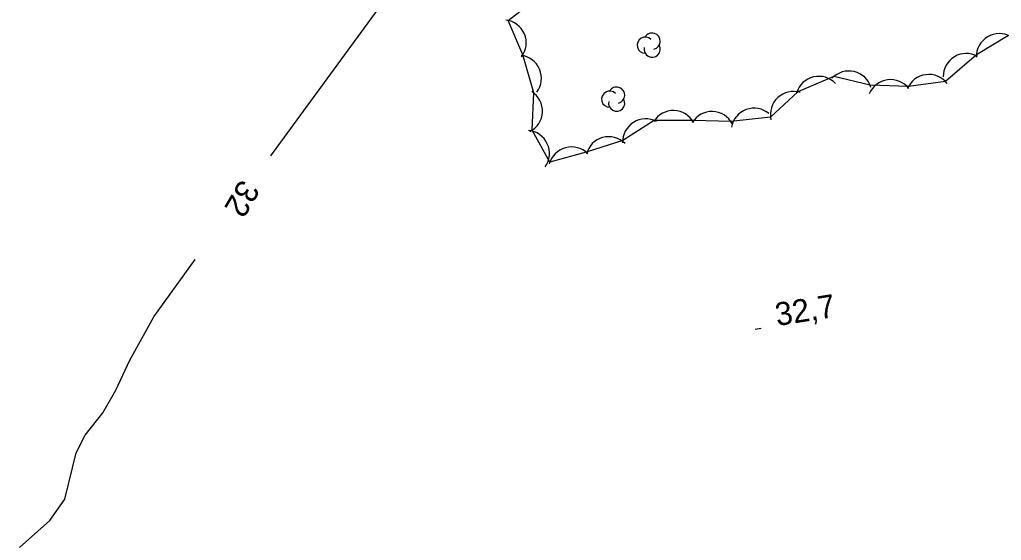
# Model space of a CAD drawing. Extents: x 646142 to 649934, y 5874075 to 5876351.
# Drawn here: x 649136.3 to 649263.7, y 5875281.5 to 5875349.1 of the extents above; entities that cross this region are included whole.
import ezdxf

# ---------------------------------------------------------------- set-up
doc = ezdxf.new("R2010")
doc.units = 0
for name, color, linetype in [('Niveau 2', 7, 'Continuous'), ('Niveau 3', 7, 'Continuous'), ('Niveau 44', 7, 'Continuous')]:
    doc.layers.add(name, color=color, linetype=linetype)

msp = doc.modelspace()

# ---------------------------------------------------------------- linework, layer by layer
at = {"layer": 'Niveau 2'}
for points in [[(649168.89, 5875331.46), (649173.59, 5875337.89), (649183.29, 5875351.13)], [(649136.3, 5875280.6), (649140.23, 5875284.14), (649142.18, 5875286.89), (649143.62, 5875292.9), (649144.82, 5875295.21), (649147.1, 5875298.11), (649148.8, 5875301.05), (649150.62, 5875304.93), (649153.71, 5875310.55), (649159.08, 5875317.98)]]:
    msp.add_lwpolyline(points, dxfattribs=at)
at = {"layer": 'Niveau 3'}
msp.add_line((649231.71, 5875308.94), (649232.5, 5875309.07), dxfattribs=at)
at = {"layer": 'Niveau 44'}
msp.add_lwpolyline([(649264.58, 5875347.07), (649260.41, 5875344.58), (649256.41, 5875341.08), (649251.6, 5875340.43), (649246.64, 5875340.63), (649241.91, 5875341.73), (649237.27, 5875339.76), (649233.71, 5875336.45), (649228.58, 5875335.89), (649223.73, 5875336.02), (649218.63, 5875336.04), (649214.53, 5875333.44), (649209.78, 5875331.94), (649205.1, 5875330.64), (649202.78, 5875334.76), (649202.99, 5875339.61), (649201.59, 5875344.57), (649199.68, 5875349.03), (649204.2, 5875352.56)], dxfattribs=at)
for centre, radius, start, end in [((649199.02, 5875346.1), 3, 323.2469, 83.2248), ((649218.35, 5875346.34), 1.05, 282.2692, 149.7263), ((649217.45, 5875345.81), 1.05, 44.1154, 269.804), ((649263.4, 5875344.31), 3, 60.9233, 180.9013), ((649218.35, 5875345.29), 1.05, 166.9369, 29.6212), ((649200.99, 5875341.51), 3, 323.2469, 83.2248), ((649259.11, 5875341.74), 3, 60.9233, 180.9013), ((649243.87, 5875339.46), 3, 16.8668, 136.8447), ((649239.97, 5875338.77), 3, 43.1852, 163.1632), ((649249.29, 5875338.34), 3, 37.724, 157.702), ((649254.24, 5875339.01), 3, 37.724, 157.702), ((649201.12, 5875337.26), 3, 297.4675, 57.4454), ((649212.85, 5875338.8), 1.05, 44.1154, 269.804), ((649213.75, 5875339.33), 1.05, 282.2692, 149.7263), ((649236.69, 5875336.81), 3, 72.9301, 192.9081), ((649213.75, 5875338.28), 1.05, 166.9369, 29.6212), ((649221.11, 5875334.33), 3, 28.4431, 148.421), ((649226.11, 5875334.2), 3, 28.4431, 148.421), ((649231.58, 5875334.63), 3, 50.0255, 170.0034), ((649217.52, 5875333.25), 3, 62.3551, 182.333), ((649202.03, 5875331.76), 3, 324.8335, 84.8115), ((649212.73, 5875330.93), 3, 45.5236, 165.5016), ((649207.91, 5875329.6), 3, 45.5236, 165.5016)]:
    msp.add_arc(centre, radius, start, end, dxfattribs=at)

# ---------------------------------------------------------------- texts
at = {"layer": 'Niveau 2'}
msp.add_text('32', height=3, rotation=239.7106, dxfattribs=at).set_placement((649165.01, 5875328.55))
at = {"layer": 'Niveau 3'}
msp.add_text('32,7 ', height=3, rotation=8.9405, dxfattribs=at).set_placement((649234.56, 5875309.35))

doc.saveas('drawing.dxf')
